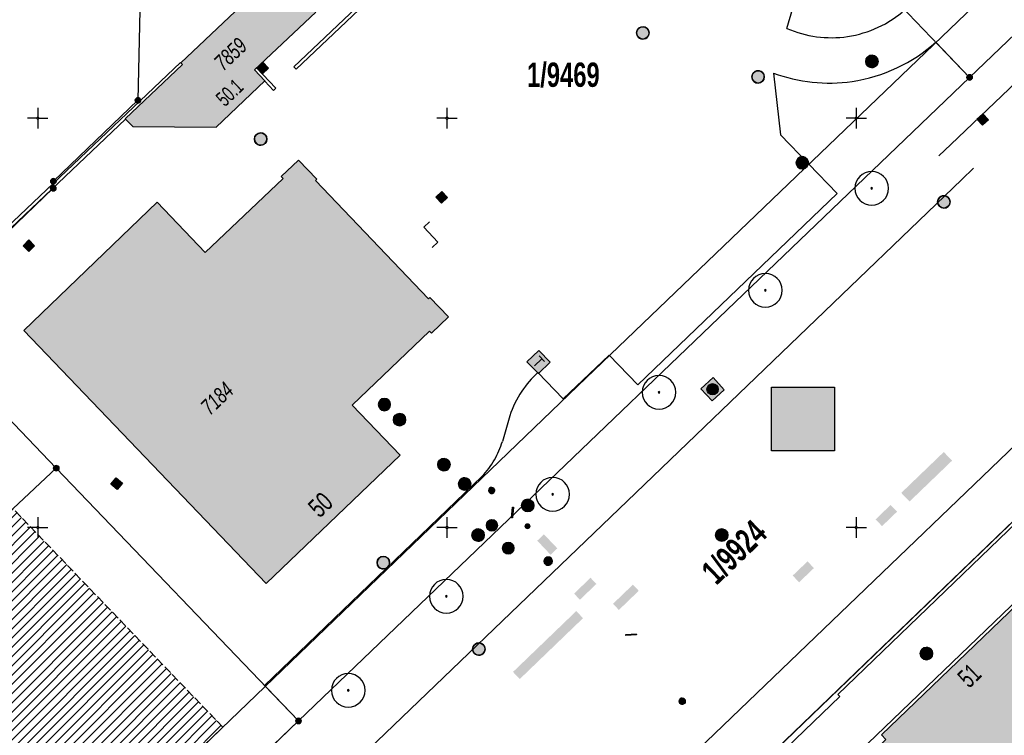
# Model space of a CAD drawing. Header units: metres. Extents: x 2695560 to 2696939, y 1260491 to 1262050.
# Tile 588 of 656: x 2695950 to 2696010, y 1261262 to 1261306. Entities that reach past the tile are written whole.
import ezdxf

# ---------------------------------------------------------------- set-up
doc = ezdxf.new("R2010")
doc.units = ezdxf.units.M
doc.linetypes.add('AUSGEZOGEN', pattern=[0])
doc.linetypes.add('STRICHLINIE_S4', pattern=[0.66, 0.5, -0.16])
for name, color, linetype in [('XR$1$AV_Flächen (EO)', 7, 'AUSGEZOGEN'), ('XR$1$AV_Gebäudeflächen (BB)', 7, 'AUSGEZOGEN'), ('XR$1$AV_Grenzpunkte', 7, 'AUSGEZOGEN'), ('XR$1$AV_Grundstück-Nr.', 7, 'AUSGEZOGEN'), ('XR$1$AV_Haus-Nr.', 7, 'AUSGEZOGEN'), ('XR$1$AV_Koordinatennetzpunkte', 7, 'AUSGEZOGEN'), ('XR$1$AV_Linien (BB)', 7, 'AUSGEZOGEN'), ('XR$1$AV_Proj. Gebäude', 7, 'AUSGEZOGEN'), ('XR$1$AV_Versicherung-Nr.', 7, 'AUSGEZOGEN'), ('XR$1$AW_LK_Einlaufschacht alt', 24, 'AUSGEZOGEN'), ('XR$1$AW_LK_Schachtdeckel', 24, 'AUSGEZOGEN'), ('XR$1$AW_LK_Zwischenpunkt', 24, 'AUSGEZOGEN'), ('XR$1$EW_LK_Bauwerk', 1, 'AUSGEZOGEN'), ('XR$1$EW_LK_Knoten', 1, 'AUSGEZOGEN'), ('XR$1$FM_LK_SW_TRASSEKNOTEN', 94, 'AUSGEZOGEN'), ('XR$1$GA_LK_Absperrarmatur', 32, 'AUSGEZOGEN'), ('XR$1$GA_LK_Siphon', 32, 'AUSGEZOGEN'), ('XR$1$GR_Baum', 94, 'AUSGEZOGEN'), ('XR$1$Liegenschaftsgrenzen', 7, 'AUSGEZOGEN'), ('XR$1$PFAV', 255, 'AUSGEZOGEN'), ('XR$1$PFAW', 255, 'AUSGEZOGEN'), ('XR$1$PFEW', 255, 'AUSGEZOGEN'), ('XR$1$PFGA', 255, 'AUSGEZOGEN'), ('XR$1$PFWA', 255, 'AUSGEZOGEN'), ('XR$1$PFWFM', 255, 'AUSGEZOGEN'), ('XR$1$RAEW', 8, 'AUSGEZOGEN'), ('XR$1$RP_Abstandslinie', 7, 'AUSGEZOGEN'), ('XR$1$WA_LK_Absperrarmatur', 171, 'AUSGEZOGEN'), ('XR$1$WA_LK_Hydrant', 171, 'AUSGEZOGEN'), ('XR$1$WA_LK_Rohrleitungsteil', 171, 'AUSGEZOGEN')]:
    doc.layers.add(name, color=color, linetype=linetype)
doc.styles.add('ARIAL', font='arial.ttf')

# ---------------------------------------------------------------- blocks, each defined once
blk = doc.blocks.new('COMPLEXOBJECT_368')
at = {"layer": 'XR$1$AV_Linien (BB)', "color": 7, "linetype": 'AUSGEZOGEN', "transparency": 33554687}
for p, q in [((6006.922, 11302.486), (6004.87, 11304.646)), ((5978.833, 11281.816), (5978.387, 11280.249))]:
    blk.add_line(p, q, dxfattribs=at)
for points in [[(5994.944, 11302.749), (5995.374, 11298.985), (5998.825, 11295.392), (5986.66, 11283.721), (5984.899, 11285.525), (5982.093, 11282.861), (5980.545, 11284.458)], [(5977.133, 11278.113), (5963.853, 11265.351), (5965.929, 11263.185)]]:
    blk.add_lwpolyline(points, dxfattribs=at)
for centre, radius, start, end in [((5998.335, 11311.919), 9.778, 278.3232, 311.94316), ((5998.337, 11311.921), 9.779, 249.69713, 278.30595), ((5984.878, 11279.766), 6.387, 132.71632, 146.17245), ((5984.797, 11279.821), 6.289, 146.18671, 161.50845), ((5973.22, 11281.84), 5.406, 330.05973, 342.88259), ((5973.281, 11281.807), 5.337, 316.19925, 330.04314)]:
    blk.add_arc(centre, radius, start, end, dxfattribs=at)
blk = doc.blocks.new('COMPLEXOBJECT_374')
at = {"layer": 'XR$1$AV_Linien (BB)', "color": 7, "linetype": 'AUSGEZOGEN', "transparency": 33554687}
blk.add_line((5981.489, 11329.024), (6002.979, 11306.617), dxfattribs=at)
blk.add_lwpolyline([(5995.758, 11305.48), (5997.49, 11311.352), (5978.98, 11330.69), (5977.251, 11324.901)], dxfattribs=at)
for centre, radius, start, end in [((5981.491, 11328.89), 5.826, 132.85845, 175.47599), ((5981.483, 11328.893), 5.818, 175.49699, 223.33187), ((5998.476, 11311.707), 6.795, 278.39013, 311.49706), ((5998.477, 11311.693), 6.782, 246.3663, 278.40395)]:
    blk.add_arc(centre, radius, start, end, dxfattribs=at)
blk = doc.blocks.new('COMPLEXOBJECT_629')
at = {"layer": 'XR$1$AV_Linien (BB)', "color": 7, "linetype": 'AUSGEZOGEN', "transparency": 33554687}
blk.add_lwpolyline([(6042.729, 11333.843), (6011.132, 11303.493), (6005.772, 11298.385)], dxfattribs=at)
for centre, radius, start, end in [((6039.387, 11337.27), 4.789, 358.34312, 28.11392), ((6039.391, 11337.271), 4.785, 314.23319, 358.33089)]:
    blk.add_arc(centre, radius, start, end, dxfattribs=at)
blk = doc.blocks.new('BAV15')
at = {"layer": 'XR$1$PFAV', "transparency": 33554687}
blk.add_hatch(color=7, dxfattribs=at).paths.add_polyline_path([(0.5, 0), (0.49, 0.1), (0.46, 0.2), (0.41, 0.29), (0.34, 0.36), (0.26, 0.42), (0.17, 0.47), (0.08, 0.49), (-0.03, 0.5), (-0.13, 0.48), (-0.22, 0.45), (-0.31, 0.4), (-0.38, 0.33), (-0.44, 0.24), (-0.48, 0.15), (-0.5, 0.05), (-0.5, -0.05), (-0.48, -0.15), (-0.44, -0.24), (-0.38, -0.33), (-0.31, -0.4), (-0.22, -0.45), (-0.13, -0.48), (-0.03, -0.5), (0.08, -0.49), (0.17, -0.47), (0.26, -0.42), (0.34, -0.36), (0.41, -0.29), (0.46, -0.2), (0.49, -0.1)])
at = {"color": 7, "transparency": 33554687}
for start, end in [(90, 270), (270, 90)]:
    blk.add_arc((0, 0), 0.5, start, end, dxfattribs=at)
at = {"layer": 'XR$1$PFAV', "transparency": 33554687}
blk.add_circle((0, 0), 0.5, dxfattribs=at)
blk = doc.blocks.new('BAV2041')
at = {"color": 7, "transparency": 33554687}
for p, q in [((0, 0.5), (0, 0.05)), ((-0.05, 0), (-0.5, 0)), ((0.05, 0), (0.5, 0)), ((0, -0.05), (0, -0.5))]:
    blk.add_line(p, q, dxfattribs=at)
blk.add_circle((0, 0), 0.05, dxfattribs=at)
for start, end in [(90, 270), (270, 90)]:
    blk.add_arc((0, 0), 0.05, start, end, dxfattribs=at)
blk = doc.blocks.new('WBGR1')
at = {"color": 94, "transparency": 33554687}
for radius, start, end in [(1, 90, 270), (1, 270, 90), (0.05, 90, 270), (0.05, 270, 90)]:
    blk.add_arc((0, 0), radius, start, end, dxfattribs=at)
blk = doc.blocks.new('BAW2089')
at = {"layer": 'XR$1$PFAW', "transparency": 33554687}
blk.add_hatch(color=7, dxfattribs=at).paths.add_polyline_path([(-0.5, 0.5), (-0.5, -0.5), (0.5, -0.5), (0.5, 0.5)])
at = {"transparency": 33554687}
blk.add_lwpolyline([(-0.5, 0.5), (0.5, 0.5), (0.5, -0.5), (-0.5, -0.5), (-0.5, 0.5)], close=True, dxfattribs=at)
at = {"layer": 'XR$1$PFAW', "transparency": 33554687}
blk.add_lwpolyline([(-0.5, 0.5), (0.5, 0.5), (0.5, -0.5), (-0.5, -0.5), (-0.5, 0.5)], close=True, dxfattribs=at)
blk = doc.blocks.new('BAW2093')
at = {"transparency": 33554687}
blk.add_lwpolyline([(-0.375, -0.5), (0, -0.5), (0, 0.5), (0.375, 0.5)], dxfattribs=at)
blk = doc.blocks.new('BAW2082')
at = {"layer": 'XR$1$PFAW', "transparency": 33554687}
blk.add_hatch(color=7, dxfattribs=at).paths.add_polyline_path([(0.509, -0.003), (0.499, 0.098), (0.469, 0.194), (0.42, 0.283), (0.354, 0.359), (0.274, 0.421), (0.183, 0.466), (0.085, 0.491), (-0.016, 0.496), (-0.116, 0.481), (-0.211, 0.446), (-0.297, 0.392), (-0.37, 0.323), (-0.428, 0.24), (-0.468, 0.147), (-0.488, 0.047), (-0.488, -0.054), (-0.468, -0.153), (-0.428, -0.246), (-0.37, -0.329), (-0.297, -0.398), (-0.211, -0.452), (-0.116, -0.487), (-0.016, -0.502), (0.085, -0.497), (0.183, -0.472), (0.274, -0.427), (0.354, -0.366), (0.42, -0.289), (0.469, -0.2), (0.499, -0.104)])
at = {"transparency": 33554687}
for start, end in [(91.19481, 268.80519), (268.80519, 91.19481)]:
    blk.add_arc((0.01, 0), 0.5, start, end, dxfattribs=at)
at = {"layer": 'XR$1$PFAW', "transparency": 33554687}
blk.add_circle((0.009, -0.003), 0.5, dxfattribs=at)
blk = doc.blocks.new('BAW2087')
at = {"lineweight": 25, "true_color": 0x000000, "transparency": 33554687}
h = blk.add_hatch(color=18, dxfattribs=at)
h.paths.add_polyline_path([(-0.5, 0.5), (-0.5, -0.5), (0.5, -0.5), (0.5, 0.5)])
h.paths.add_polyline_path([(0.337, -0.069), (0.316, -0.136), (0.282, -0.196), (0.237, -0.249), (0.182, -0.292), (0.119, -0.322), (0.052, -0.34), (-0.017, -0.343), (-0.086, -0.333), (-0.151, -0.309), (-0.21, -0.272), (-0.261, -0.224), (-0.301, -0.167), (-0.328, -0.103), (-0.342, -0.035), (-0.342, 0.035), (-0.328, 0.103), (-0.301, 0.167), (-0.261, 0.224), (-0.21, 0.272), (-0.151, 0.309), (-0.086, 0.333), (-0.017, 0.343), (0.052, 0.34), (0.119, 0.322), (0.182, 0.292), (0.237, 0.249), (0.282, 0.196), (0.316, 0.136), (0.337, 0.069), (0.344, 0)], flags=16)
at = {"layer": 'XR$1$PFAW', "lineweight": 25, "transparency": 33554687}
blk.add_hatch(color=7, dxfattribs=at).paths.add_polyline_path([(0.344, 0), (0.337, 0.069), (0.316, 0.136), (0.282, 0.196), (0.237, 0.249), (0.182, 0.292), (0.119, 0.322), (0.052, 0.34), (-0.017, 0.343), (-0.086, 0.333), (-0.151, 0.309), (-0.21, 0.272), (-0.261, 0.224), (-0.301, 0.167), (-0.328, 0.103), (-0.342, 0.035), (-0.342, -0.035), (-0.328, -0.103), (-0.301, -0.167), (-0.261, -0.224), (-0.21, -0.272), (-0.151, -0.309), (-0.086, -0.333), (-0.017, -0.343), (0.052, -0.34), (0.119, -0.322), (0.182, -0.292), (0.237, -0.249), (0.282, -0.196), (0.316, -0.136), (0.337, -0.069)])
at = {"lineweight": 25, "transparency": 33554687}
for p, q in [((-0.5, 0.5, 0.993), (0.5, 0.5, 0.993)), ((-0.5, -0.5, 0.993), (-0.5, 0.5, 0.993)), ((0.5, 0.5, 0.993), (0.5, -0.5, 0.993)), ((0.5, -0.5, 0.993), (-0.5, -0.5, 0.993))]:
    blk.add_line(p, q, dxfattribs=at)
blk.add_circle((0, 0), 0.344, dxfattribs=at)
at = {"layer": 'XR$1$PFAW', "lineweight": 25, "transparency": 33554687}
blk.add_line((-0.5, 0.5), (0.5, 0.5), dxfattribs=at)
at = {"layer": 'XR$1$PFAW', "color": 31, "lineweight": 25, "transparency": 33554687}
for p, q in [((-0.5, -0.5), (-0.5, 0.5)), ((0.5, 0.5), (0.5, -0.5)), ((0.5, -0.5), (-0.5, -0.5))]:
    blk.add_line(p, q, dxfattribs=at)
at = {"layer": 'XR$1$PFAW', "lineweight": 25, "transparency": 33554687}
blk.add_circle((0, 0), 0.344, dxfattribs=at)
blk = doc.blocks.new('BAW2088')
at = {"layer": 'XR$1$PFAW', "transparency": 33554687}
blk.add_hatch(color=253, dxfattribs=at).paths.add_polyline_path([(0.51, 0), (0.5, 0.101), (0.47, 0.197), (0.421, 0.286), (0.355, 0.362), (0.275, 0.424), (0.184, 0.469), (0.086, 0.494), (-0.015, 0.499), (-0.115, 0.484), (-0.21, 0.449), (-0.296, 0.395), (-0.369, 0.326), (-0.427, 0.243), (-0.467, 0.15), (-0.487, 0.051), (-0.487, -0.051), (-0.467, -0.15), (-0.427, -0.243), (-0.369, -0.326), (-0.296, -0.395), (-0.21, -0.449), (-0.115, -0.484), (-0.015, -0.499), (0.086, -0.494), (0.184, -0.469), (0.275, -0.424), (0.355, -0.362), (0.421, -0.286), (0.47, -0.197), (0.5, -0.101)])
at = {"transparency": 33554687}
for start, end in [(91.19481, 268.80519), (268.80519, 91.19481)]:
    blk.add_arc((0.01, 0), 0.5, start, end, dxfattribs=at)
at = {"layer": 'XR$1$PFAW', "transparency": 33554687}
blk.add_circle((0.01, 0), 0.5, dxfattribs=at)
blk = doc.blocks.new('BAW2090')
at = {"layer": 'XR$1$PFAW', "lineweight": 25, "transparency": 33554687}
blk.add_hatch(color=7, dxfattribs=at).paths.add_polyline_path([(0.5, 0), (0.49, 0.101), (0.459, 0.197), (0.41, 0.286), (0.344, 0.362), (0.264, 0.424), (0.174, 0.469), (0.076, 0.494), (-0.025, 0.499), (-0.125, 0.484), (-0.22, 0.449), (-0.306, 0.395), (-0.379, 0.326), (-0.437, 0.243), (-0.477, 0.15), (-0.497, 0.051), (-0.497, -0.051), (-0.477, -0.15), (-0.437, -0.243), (-0.379, -0.326), (-0.306, -0.395), (-0.22, -0.449), (-0.125, -0.484), (-0.025, -0.499), (0.076, -0.494), (0.174, -0.469), (0.264, -0.424), (0.344, -0.362), (0.41, -0.286), (0.459, -0.197), (0.49, -0.101)])
at = {"lineweight": 25, "transparency": 33554687}
for p, q in [((-0.177, 0.468), (-0.177, -0.468)), ((0.179, 0.467), (0.177, -0.468))]:
    blk.add_line(p, q, dxfattribs=at)
for start, end in [(90, 180), (180, 270), (0, 90), (270, 0)]:
    blk.add_arc((0, 0), 0.5, start, end, dxfattribs=at)
blk = doc.blocks.new('BWA2013')
at = {"true_color": 0x000000, "transparency": 33554687}
blk.add_hatch(color=18, dxfattribs=at).paths.add_polyline_path([(-0.291, -0.409), (0.352, 0.357), (0.291, 0.409), (-0.352, -0.357)])
at = {"transparency": 33554687}
blk.add_lwpolyline([(-0.291, -0.409), (-0.352, -0.357), (0.291, 0.409), (0.352, 0.357), (-0.291, -0.409)], close=True, dxfattribs=at)
blk = doc.blocks.new('BWA2009')
at = {"true_color": 0x000000, "transparency": 33554687}
blk.add_hatch(color=18, dxfattribs=at).paths.add_polyline_path([(0.333, 0), (0.327, 0.067), (0.306, 0.131), (0.274, 0.19), (0.23, 0.242), (0.176, 0.283), (0.116, 0.313), (0.05, 0.329), (-0.017, 0.333), (-0.084, 0.323), (-0.147, 0.299), (-0.204, 0.264), (-0.253, 0.217), (-0.291, 0.162), (-0.318, 0.1), (-0.332, 0.034), (-0.332, -0.034), (-0.318, -0.1), (-0.291, -0.162), (-0.253, -0.217), (-0.204, -0.264), (-0.147, -0.299), (-0.084, -0.323), (-0.017, -0.333), (0.05, -0.329), (0.116, -0.313), (0.176, -0.283), (0.23, -0.242), (0.274, -0.19), (0.306, -0.131), (0.327, -0.067)])
at = {"layer": 'XR$1$PFWA', "transparency": 33554687}
blk.add_hatch(color=7, dxfattribs=at).paths.add_polyline_path([(0.5, 0), (0.49, 0.101), (0.459, 0.197), (0.41, 0.286), (0.344, 0.362), (0.264, 0.424), (0.174, 0.469), (0.076, 0.494), (-0.025, 0.499), (-0.125, 0.484), (-0.22, 0.449), (-0.306, 0.395), (-0.379, 0.326), (-0.437, 0.243), (-0.477, 0.15), (-0.497, 0.051), (-0.497, -0.051), (-0.477, -0.15), (-0.437, -0.243), (-0.379, -0.326), (-0.306, -0.395), (-0.22, -0.449), (-0.125, -0.484), (-0.025, -0.499), (0.076, -0.494), (0.174, -0.469), (0.264, -0.424), (0.344, -0.362), (0.41, -0.286), (0.459, -0.197), (0.49, -0.101)])
at = {"transparency": 33554687}
blk.add_circle((0, 0), 0.333, dxfattribs=at)
for start, end in [(90, 180), (180, 270), (0, 90), (270, 0)]:
    blk.add_arc((0, 0), 0.5, start, end, dxfattribs=at)
at = {"layer": 'XR$1$PFWA', "transparency": 33554687}
blk.add_circle((0, 0), 0.5, dxfattribs=at)
blk = doc.blocks.new('BWA965')
at = {"layer": 'XR$1$PFWA', "transparency": 33554687}
blk.add_hatch(color=7, dxfattribs=at).paths.add_polyline_path([(0, 0.5), (-0.05, 0.5), (-0.1, 0.49), (-0.15, 0.48), (-0.2, 0.46), (-0.24, 0.44), (-0.29, 0.41), (-0.33, 0.38), (-0.36, 0.34), (-0.4, 0.31), (-0.42, 0.26), (-0.45, 0.22), (-0.47, 0.17), (-0.48, 0.13), (-0.49, 0.08), (-0.5, 0.03), (-0.5, -0.03), (-0.49, -0.08), (-0.48, -0.13), (-0.47, -0.17), (-0.45, -0.22), (-0.42, -0.26), (-0.4, -0.31), (-0.36, -0.34), (-0.33, -0.38), (-0.29, -0.41), (-0.24, -0.44), (-0.2, -0.46), (-0.15, -0.48), (-0.1, -0.49), (-0.05, -0.5), (0, -0.5), (0.05, -0.5), (0.1, -0.49), (0.15, -0.48), (0.2, -0.46), (0.24, -0.44), (0.29, -0.41), (0.33, -0.38), (0.36, -0.34), (0.4, -0.31), (0.42, -0.26), (0.45, -0.22), (0.47, -0.17), (0.48, -0.13), (0.49, -0.08), (0.5, -0.03), (0.5, 0.03), (0.49, 0.08), (0.48, 0.13), (0.47, 0.17), (0.45, 0.22), (0.42, 0.26), (0.4, 0.31), (0.36, 0.34), (0.33, 0.38), (0.29, 0.41), (0.24, 0.44), (0.2, 0.46), (0.15, 0.48), (0.1, 0.49), (0.05, 0.5)])
at = {"transparency": 33554687}
blk.add_line((0, 0.5), (0, -0.5), dxfattribs=at)
for start, end in [(90, 270), (270, 90)]:
    blk.add_arc((0, 0), 0.5, start, end, dxfattribs=at)
blk = doc.blocks.new('BGA15')
at = {"layer": 'XR$1$PFGA', "transparency": 33554687}
blk.add_hatch(color=7, dxfattribs=at).paths.add_polyline_path([(0.5, 0), (0.49, 0.1), (0.46, 0.2), (0.41, 0.29), (0.34, 0.36), (0.26, 0.42), (0.17, 0.47), (0.08, 0.49), (-0.03, 0.5), (-0.13, 0.48), (-0.22, 0.45), (-0.31, 0.4), (-0.38, 0.33), (-0.44, 0.24), (-0.48, 0.15), (-0.5, 0.05), (-0.5, -0.05), (-0.48, -0.15), (-0.44, -0.24), (-0.38, -0.33), (-0.31, -0.4), (-0.22, -0.45), (-0.13, -0.48), (-0.03, -0.5), (0.08, -0.49), (0.17, -0.47), (0.26, -0.42), (0.34, -0.36), (0.41, -0.29), (0.46, -0.2), (0.49, -0.1)])
at = {"color": 32, "transparency": 33554687}
for start, end in [(91.1948, 268.8052), (268.8052, 91.1948)]:
    blk.add_arc((0, 0), 0.5, start, end, dxfattribs=at)
at = {"layer": 'XR$1$PFGA', "transparency": 33554687}
blk.add_circle((0, 0), 0.5, dxfattribs=at)
blk = doc.blocks.new('BGA965')
at = {"layer": 'XR$1$PFGA', "transparency": 33554687}
blk.add_hatch(color=7, dxfattribs=at).paths.add_polyline_path([(0.5, 0), (0.49, 0.1), (0.46, 0.2), (0.41, 0.29), (0.34, 0.36), (0.26, 0.42), (0.17, 0.47), (0.08, 0.49), (-0.03, 0.5), (-0.13, 0.48), (-0.22, 0.45), (-0.31, 0.4), (-0.38, 0.33), (-0.44, 0.24), (-0.48, 0.15), (-0.5, 0.05), (-0.5, -0.05), (-0.48, -0.15), (-0.44, -0.24), (-0.38, -0.33), (-0.31, -0.4), (-0.22, -0.45), (-0.13, -0.48), (-0.03, -0.5), (0.08, -0.49), (0.17, -0.47), (0.26, -0.42), (0.34, -0.36), (0.41, -0.29), (0.46, -0.2), (0.49, -0.1)])
at = {"color": 32, "transparency": 33554687}
blk.add_line((0, 0.5), (0, -0.5), dxfattribs=at)
for start, end in [(90, 270), (270, 90)]:
    blk.add_arc((0, 0), 0.5, start, end, dxfattribs=at)
at = {"layer": 'XR$1$PFGA', "transparency": 33554687}
blk.add_circle((0, 0), 0.5, dxfattribs=at)
blk = doc.blocks.new('BEWLP2597')
at = {"layer": 'XR$1$PFEW', "transparency": 33554687}
blk.add_hatch(color=7, dxfattribs=at).paths.add_polyline_path([(-0.5, 0), (-0.497, -0.051), (-0.49, -0.101), (-0.477, -0.15), (-0.459, -0.197), (-0.437, -0.243), (-0.41, -0.286), (-0.379, -0.326), (-0.344, -0.362), (-0.306, -0.395), (-0.264, -0.424), (-0.22, -0.449), (-0.174, -0.469), (-0.125, -0.484), (-0.076, -0.494), (-0.025, -0.499), (0.025, -0.499), (0.076, -0.494), (0.125, -0.484), (0.174, -0.469), (0.22, -0.449), (0.264, -0.424), (0.306, -0.395), (0.344, -0.362), (0.379, -0.326), (0.41, -0.286), (0.437, -0.243), (0.459, -0.197), (0.477, -0.15), (0.49, -0.101), (0.497, -0.051), (0.5, 0), (0.497, 0.051), (0.49, 0.101), (0.477, 0.15), (0.459, 0.197), (0.437, 0.243), (0.41, 0.286), (0.379, 0.326), (0.344, 0.362), (0.306, 0.395), (0.264, 0.424), (0.22, 0.449), (0.174, 0.469), (0.125, 0.484), (0.076, 0.494), (0.025, 0.499), (-0.025, 0.499), (-0.076, 0.494), (-0.125, 0.484), (-0.174, 0.469), (-0.22, 0.449), (-0.264, 0.424), (-0.306, 0.395), (-0.344, 0.362), (-0.379, 0.326), (-0.41, 0.286), (-0.437, 0.243), (-0.459, 0.197), (-0.477, 0.15), (-0.49, 0.101), (-0.497, 0.051)])
at = {"color": 1, "transparency": 33554687}
for start, end in [(90, 180), (0, 90), (180, 270), (270, 0)]:
    blk.add_arc((0, 0), 0.5, start, end, dxfattribs=at)
at = {"layer": 'XR$1$PFEW', "transparency": 33554687}
blk.add_circle((0, 0), 0.5, dxfattribs=at)
blk = doc.blocks.new('BEWLP2574')
at = {"layer": 'XR$1$PFEW', "transparency": 33554687}
blk.add_hatch(color=7, dxfattribs=at).paths.add_polyline_path([(-0.5, 0), (-0.497, -0.051), (-0.489, -0.101), (-0.477, -0.15), (-0.459, -0.198), (-0.437, -0.243), (-0.41, -0.286), (-0.379, -0.326), (-0.344, -0.363), (-0.306, -0.396), (-0.264, -0.425), (-0.22, -0.449), (-0.173, -0.469), (-0.125, -0.485), (-0.075, -0.495), (-0.025, -0.5), (0.026, -0.5), (0.076, -0.495), (0.126, -0.485), (0.174, -0.469), (0.221, -0.449), (0.265, -0.425), (0.306, -0.396), (0.345, -0.363), (0.38, -0.326), (0.411, -0.286), (0.437, -0.243), (0.46, -0.198), (0.477, -0.15), (0.49, -0.101), (0.498, -0.051), (0.5, 0), (0.498, 0.05), (0.49, 0.1), (0.477, 0.149), (0.46, 0.197), (0.437, 0.242), (0.411, 0.285), (0.38, 0.325), (0.345, 0.362), (0.306, 0.395), (0.265, 0.424), (0.221, 0.448), (0.174, 0.468), (0.126, 0.484), (0.076, 0.494), (0.026, 0.499), (-0.025, 0.499), (-0.075, 0.494), (-0.125, 0.484), (-0.173, 0.468), (-0.22, 0.448), (-0.264, 0.424), (-0.306, 0.395), (-0.344, 0.362), (-0.379, 0.325), (-0.41, 0.285), (-0.437, 0.242), (-0.459, 0.197), (-0.477, 0.149), (-0.489, 0.1), (-0.497, 0.05)])
at = {"color": 1, "transparency": 33554687}
for start, end in [(90, 180), (0, 90), (180, 270), (270, 0)]:
    blk.add_arc((0, 0), 0.5, start, end, dxfattribs=at)
at = {"layer": 'XR$1$PFEW', "transparency": 33554687}
blk.add_circle((0, 0), 0.5, dxfattribs=at)
blk = doc.blocks.new('BEWLP2549_S')
at = {"layer": 'XR$1$PFEW', "transparency": 33554687}
blk.add_hatch(color=7, dxfattribs=at).paths.add_polyline_path([(0.5, 0), (0.49, 0.101), (0.459, 0.197), (0.41, 0.286), (0.344, 0.362), (0.264, 0.424), (0.174, 0.469), (0.076, 0.494), (-0.025, 0.499), (-0.125, 0.484), (-0.22, 0.449), (-0.306, 0.395), (-0.379, 0.326), (-0.437, 0.243), (-0.477, 0.15), (-0.497, 0.051), (-0.497, -0.051), (-0.477, -0.15), (-0.437, -0.243), (-0.379, -0.326), (-0.306, -0.395), (-0.22, -0.449), (-0.125, -0.484), (-0.025, -0.499), (0.076, -0.494), (0.174, -0.469), (0.264, -0.424), (0.344, -0.362), (0.41, -0.286), (0.459, -0.197), (0.49, -0.101)])
at = {"color": 1, "transparency": 33554687}
for p, q in [((0.354, -0.354), (-0.354, 0.354)), ((-0.354, -0.354), (0.354, 0.354))]:
    blk.add_line(p, q, dxfattribs=at)
for start, end in [(91.38095, 268.61905), (268.61905, 91.38095)]:
    blk.add_arc((0, 0), 0.5, start, end, dxfattribs=at)
at = {"layer": 'XR$1$PFEW', "transparency": 33554687}
blk.add_circle((0, 0), 0.5, dxfattribs=at)
blk = doc.blocks.new('BEW957')
at = {"layer": 'XR$1$RAEW', "transparency": 33554687}
blk.add_hatch(color=1, dxfattribs=at).paths.add_polyline_path([(-0.5, 0), (-0.5, -0.05), (-0.49, -0.1), (-0.48, -0.15), (-0.46, -0.2), (-0.44, -0.24), (-0.41, -0.29), (-0.38, -0.33), (-0.34, -0.36), (-0.31, -0.4), (-0.26, -0.42), (-0.22, -0.45), (-0.17, -0.47), (-0.13, -0.48), (-0.08, -0.49), (-0.03, -0.5), (0.03, -0.5), (0.08, -0.49), (0.13, -0.48), (0.17, -0.47), (0.22, -0.45), (0.26, -0.42), (0.31, -0.4), (0.34, -0.36), (0.38, -0.33), (0.41, -0.29), (0.44, -0.24), (0.46, -0.2), (0.48, -0.15), (0.49, -0.1), (0.5, -0.05), (0.5, 0), (0.5, 0.05), (0.49, 0.1), (0.48, 0.15), (0.46, 0.2), (0.44, 0.24), (0.41, 0.29), (0.38, 0.33), (0.34, 0.36), (0.31, 0.4), (0.26, 0.42), (0.22, 0.45), (0.17, 0.47), (0.13, 0.48), (0.08, 0.49), (0.03, 0.5), (-0.03, 0.5), (-0.08, 0.49), (-0.13, 0.48), (-0.17, 0.47), (-0.22, 0.45), (-0.26, 0.42), (-0.31, 0.4), (-0.34, 0.36), (-0.38, 0.33), (-0.41, 0.29), (-0.44, 0.24), (-0.46, 0.2), (-0.48, 0.15), (-0.49, 0.1), (-0.5, 0.05)])
at = {"color": 1, "transparency": 33554687}
for start, end in [(90, 180), (180, 270), (0, 90), (270, 0)]:
    blk.add_arc((0, 0), 0.5, start, end, dxfattribs=at)
at = {"layer": 'XR$1$RAEW', "color": 1, "transparency": 33554687}
blk.add_circle((0, 0), 0.5, dxfattribs=at)
blk = doc.blocks.new('BEWLP2514')
at = {"layer": 'XR$1$PFEW', "transparency": 33554687}
blk.add_hatch(color=7, dxfattribs=at).paths.add_polyline_path([(0.5, 0), (-0.5, 0), (-0.5, -0.5), (0.5, -0.5)])
at = {"color": 1, "transparency": 33554687}
blk.add_lwpolyline([(-0.5, 0), (0.5, 0), (0.5, -0.5), (-0.5, -0.5), (-0.5, 0)], close=True, dxfattribs=at)
at = {"layer": 'XR$1$PFEW', "transparency": 33554687}
for p, q in [((-0.5, -0.5), (-0.5, 0)), ((-0.5, 0), (0.5, 0)), ((0.5, 0), (0.5, -0.5)), ((0.5, -0.5), (-0.5, -0.5))]:
    blk.add_line(p, q, dxfattribs=at)
blk = doc.blocks.new('BWFM5')
at = {"layer": 'XR$1$PFWFM', "transparency": 33554687}
blk.add_hatch(color=7, dxfattribs=at).paths.add_polyline_path([(-0.5, 0.5), (-0.5, -0.5), (0.5, -0.5), (0.5, 0.5)])
at = {"color": 94, "transparency": 33554687}
for p, q in [((-0.237, 0.281), (0.236, 0.281)), ((0, 0.278), (0, -0.341))]:
    blk.add_line(p, q, dxfattribs=at)
blk.add_lwpolyline([(-0.5, 0.5), (0.5, 0.5), (0.5, -0.5), (-0.5, -0.5), (-0.5, 0.5)], close=True, dxfattribs=at)

msp = doc.modelspace()

# ---------------------------------------------------------------- hatches: boundary and pattern name
at = {"transparency": 33554687}
for points in [[(2695995.79, 1261283.389), (2695995.79, 1261279.488), (2695999.641, 1261279.488), (2695999.641, 1261283.389)], [(2696003.72, 1261276.923), (2696004.227, 1261276.396), (2696006.824, 1261278.893), (2696006.317, 1261279.42)], [(2696002.152, 1261275.305), (2696002.547, 1261274.894), (2696003.464, 1261275.777), (2696003.069, 1261276.188)], [(2695981.894, 1261274.393), (2695981.484, 1261274.003), (2695982.3, 1261273.145), (2695982.71, 1261273.535)], [(2695997.088, 1261271.874), (2695997.48, 1261271.465), (2695998.386, 1261272.332), (2695997.994, 1261272.741)], [(2695983.732, 1261270.773), (2695984.09, 1261270.399), (2695985.097, 1261271.363), (2695984.738, 1261271.738)], [(2695986.111, 1261270.149), (2695986.471, 1261269.775), (2695987.685, 1261270.945), (2695987.325, 1261271.319)], [(2695980.002, 1261265.989), (2695980.418, 1261265.557), (2695984.281, 1261269.274), (2695983.866, 1261269.706)]]:
    msp.add_hatch(color=7, dxfattribs=at).paths.add_polyline_path(points)
at = {"layer": 'XR$1$AV_Gebäudeflächen (BB)', "true_color": 0xd2d2d2, "transparency": 33554687}
for points in [[(2695959.808, 1261303.089), (2695956.315, 1261299.769), (2695956.769, 1261299.308), (2695961.877, 1261299.256), (2695964.852, 1261302.077), (2695964.213, 1261302.753), (2695967.949, 1261306.286), (2695965.608, 1261308.788), (2695959.712, 1261303.19)], [(2696054.27, 1261295.671), (2696045.902, 1261303.349), (2696044.104, 1261301.665), (2696044.133, 1261301.643), (2696034.4, 1261292.237), (2696034.13, 1261292.518), (2696002.52, 1261262.139), (2696002.786, 1261261.862), (2695994.387, 1261253.784), (2695990.057, 1261249.619), (2695973.611, 1261233.8), (2695973.334, 1261234.089), (2695966.481, 1261227.515), (2695966.749, 1261227.227), (2695965.083, 1261225.645), (2696013.63, 1261181.611), (2696088.872, 1261264.47), (2696088.212, 1261265.07), (2696088.037, 1261264.877), (2696087.555, 1261265.314), (2696087.468, 1261265.217), (2696083.18, 1261269.107), (2696083.267, 1261269.204), (2696082.786, 1261269.64), (2696082.957, 1261269.829), (2696082.29, 1261270.436), (2696082.118, 1261270.246), (2696081.637, 1261270.683), (2696081.549, 1261270.587), (2696077.248, 1261274.489), (2696077.335, 1261274.585), (2696076.854, 1261275.022), (2696077.03, 1261275.216), (2696076.368, 1261275.818), (2696076.191, 1261275.623), (2696075.71, 1261276.06), (2696075.623, 1261275.964), (2696071.322, 1261279.866), (2696071.409, 1261279.962), (2696070.928, 1261280.399), (2696071.102, 1261280.591), (2696070.44, 1261281.195), (2696070.264, 1261281.001), (2696069.782, 1261281.438), (2696069.695, 1261281.341), (2696065.396, 1261285.241), (2696065.484, 1261285.338), (2696065.002, 1261285.774), (2696065.175, 1261285.965), (2696064.507, 1261286.574), (2696064.333, 1261286.382), (2696063.851, 1261286.819), (2696063.764, 1261286.722), (2696059.448, 1261290.638), (2696059.535, 1261290.734), (2696059.054, 1261291.171), (2696059.229, 1261291.364), (2696058.194, 1261292.302), (2696057.932, 1261292.013), (2696054.098, 1261295.506)], [(2695958.272, 1261294.678), (2695950.119, 1261286.839), (2695964.934, 1261271.396), (2695973.102, 1261279.22), (2695970.175, 1261282.287), (2695974.91, 1261286.805), (2695975.027, 1261286.682), (2695976.061, 1261287.683), (2695974.929, 1261288.853), (2695974.842, 1261288.77), (2695967.929, 1261296), (2695968.016, 1261296.083), (2695966.891, 1261297.252), (2695965.841, 1261296.251), (2695965.958, 1261296.128), (2695961.206, 1261291.599)]]:
    msp.add_hatch(color=254, dxfattribs=at).paths.add_polyline_path(points)
at = {"layer": 'XR$1$AV_Proj. Gebäude', "lineweight": 30, "transparency": 33554687}
h = msp.add_hatch(dxfattribs=at)
h.set_pattern_fill('SCHRAFFUR_601', color=254, scale=0.2, style=0, pattern_type=2)
h.set_pattern_definition([(45, (2695855, 1261000), (-0.5656854, 0.5656854), []), (45, (2695854.71716, 1261000.28284), (-0.5656854, 0.5656854), [])])
h.paths.add_polyline_path([(2695887.07, 1261210.493), (2695897.4, 1261200.31), (2695962.278, 1261262.613), (2695949.464, 1261275.956), (2695915.492, 1261243.333), (2695918.263, 1261240.448)], flags=0)

# ---------------------------------------------------------------- linework, layer by layer
at = {"color": 24, "lineweight": -3, "transparency": 33554687}
msp.add_lwpolyline([(2695995.79, 1261283.389), (2695999.641, 1261283.389), (2695999.641, 1261279.488), (2695995.79, 1261279.488), (2695995.79, 1261283.389)], close=True, dxfattribs=at)
at = {"layer": 'XR$1$AV_Flächen (EO)', "color": 7, "linetype": 'AUSGEZOGEN', "transparency": 33554687}
for points in [[(2695978.452, 1261314.488), (2695978.438, 1261314.149), (2695966.616, 1261302.952), (2695966.754, 1261302.807), (2695978.634, 1261314.059), (2695978.656, 1261314.565), (2695970.362, 1261323.208), (2695970.218, 1261323.07), (2695978.452, 1261314.488)], [(2695948.369, 1261282.334), (2695948.549, 1261282.507), (2695943.585, 1261287.658), (2695956.33, 1261299.754), (2695956.315, 1261299.769), (2695959.808, 1261303.089), (2695959.712, 1261303.19), (2695959.687, 1261303.216), (2695943.301, 1261287.664), (2695946.776, 1261284.068), (2695946.74, 1261284.033), (2695948.369, 1261282.334)], [(2695964.852, 1261302.077), (2695964.833, 1261302.059), (2695965.365, 1261301.498), (2695965.51, 1261301.636), (2695964.335, 1261302.876), (2695964.213, 1261302.753), (2695964.852, 1261302.077)], [(2695972.336, 1261235.805), (2695971.112, 1261237.038), (2695977.611, 1261243.29), (2695977.763, 1261243.132), (2695999.966, 1261264.495), (2695999.846, 1261264.62), (2696031.542, 1261295.118), (2696032.719, 1261293.877), (2696032.898, 1261294.051), (2696031.587, 1261295.434), (2695970.798, 1261236.943), (2695972.13, 1261235.601), (2695972.336, 1261235.805)]]:
    msp.add_lwpolyline(points, close=True, dxfattribs=at)
at = {"layer": 'XR$1$AV_Linien (BB)', "color": 7, "linetype": 'AUSGEZOGEN', "transparency": 33554687}
for p, q in [((2695966.899, 1261262.995), (2696007.892, 1261302.296)), ((2696006.742, 1261298.195), (2696006.024, 1261297.511)), ((2696007.416, 1261296.063), (2696008.124, 1261296.744)), ((2695991.461, 1261256.825), (2696031.587, 1261295.434)), ((2695961.29, 1261257.618), (2695966.899, 1261262.995))]:
    msp.add_line(p, q, dxfattribs=at)
for points in [[(2696007.892, 1261302.296), (2696011.14, 1261305.41), (2696040.336, 1261333.401)], [(2695938.217, 1261229.658), (2695948.076, 1261239.113), (2695968.62, 1261258.812), (2695987.497, 1261276.917), (2696007.416, 1261296.063)], [(2695994.387, 1261253.784), (2696002.786, 1261261.862), (2696002.52, 1261262.139), (2696034.13, 1261292.518)], [(2695950.195, 1261221.771), (2695989.254, 1261259.286), (2696021.488, 1261290.227)]]:
    msp.add_lwpolyline(points, dxfattribs=at)
for points in [[(2695959.808, 1261303.089), (2695956.315, 1261299.769), (2695956.769, 1261299.308), (2695961.877, 1261299.256), (2695964.852, 1261302.077), (2695964.213, 1261302.753), (2695967.949, 1261306.286), (2695965.608, 1261308.788), (2695959.712, 1261303.19), (2695959.808, 1261303.089)], [(2695958.272, 1261294.678), (2695961.206, 1261291.599), (2695965.958, 1261296.128), (2695965.841, 1261296.251), (2695966.891, 1261297.252), (2695968.016, 1261296.083), (2695967.929, 1261296), (2695974.842, 1261288.77), (2695974.929, 1261288.853), (2695976.061, 1261287.683), (2695975.027, 1261286.682), (2695974.91, 1261286.805), (2695970.175, 1261282.287), (2695973.102, 1261279.22), (2695964.934, 1261271.396), (2695950.119, 1261286.839), (2695958.272, 1261294.678)]]:
    msp.add_lwpolyline(points, close=True, dxfattribs=at)
at = {"layer": 'XR$1$AV_Proj. Gebäude', "color": 8, "linetype": 'STRICHLINIE_S4', "transparency": 33554687}
msp.add_lwpolyline([(2695887.07, 1261210.493), (2695897.4, 1261200.31), (2695962.278, 1261262.613), (2695949.464, 1261275.956), (2695915.492, 1261243.333), (2695918.263, 1261240.448), (2695887.07, 1261210.493)], close=True, dxfattribs=at)
at = {"layer": 'XR$1$Liegenschaftsgrenzen', "color": 7, "linetype": 'AUSGEZOGEN', "transparency": 33554687}
for p, q in [((2696007.892, 1261302.296), (2695978.403, 1261333.054)), ((2696011.14, 1261305.41), (2696007.892, 1261302.296)), ((2696007.892, 1261302.296), (2695966.899, 1261262.995)), ((2695952.099, 1261278.432), (2695966.899, 1261262.995))]:
    msp.add_line(p, q, dxfattribs=at)
for points in [[(2695978.403, 1261333.054), (2695957.341, 1261312.861), (2695957.089, 1261300.899), (2695951.928, 1261295.951), (2695951.919, 1261295.527), (2695943.473, 1261287.43), (2695952.099, 1261278.432)], [(2695962.638, 1261224.501), (2695970.798, 1261236.943), (2696040.748, 1261304.246)], [(2695952.099, 1261278.432), (2695949.47, 1261275.964), (2695915.497, 1261243.342), (2695918.267, 1261240.456), (2695883.824, 1261207.383)], [(2695966.899, 1261262.995), (2695959.78, 1261256.17), (2695934.54, 1261232.08)]]:
    msp.add_lwpolyline(points, dxfattribs=at)
at = {"layer": 'XR$1$RP_Abstandslinie', "color": 7, "linetype": 'AUSGEZOGEN', "transparency": 33554687}
for points in [[(2695897.4, 1261200.31), (2695926.06, 1261227.83), (2695956.35, 1261256.92), (2695984.48, 1261283.94), (2696012.62, 1261310.95), (2696039.66, 1261336.92)], [(2696061.27, 1261318.85), (2696034.13, 1261292.79), (2695964.57, 1261225.99)]]:
    msp.add_lwpolyline(points, dxfattribs=at)

# ---------------------------------------------------------------- block references
at = {"layer": 'XR$1$AV_Grenzpunkte', "color": 7, "linetype": 'AUSGEZOGEN', "lineweight": -3, "transparency": 33554687, "xscale": 0.3249999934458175, "yscale": 0.3249999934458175}
for p in [(2696007.892, 1261302.296), (2695957.089, 1261300.899), (2695951.928, 1261295.951), (2695951.919, 1261295.527), (2695952.099, 1261278.432), (2695966.899, 1261262.995)]:
    msp.add_blockref('BAV15', p, dxfattribs=at)
at = {"layer": 'XR$1$AV_Koordinatennetzpunkte', "color": 7, "linetype": 'AUSGEZOGEN', "lineweight": -3, "transparency": 33554687, "xscale": 1.25, "yscale": 1.25}
for p in [(2695950.97, 1261299.81), (2695975.97, 1261299.81), (2696000.97, 1261299.81), (2695950.97, 1261274.81), (2695975.97, 1261274.81), (2696000.97, 1261274.81)]:
    msp.add_blockref('BAV2041', p, dxfattribs=at)
at = {"layer": 'XR$1$AV_Linien (BB)', "color": 7, "linetype": 'AUSGEZOGEN', "lineweight": -3, "transparency": 33554687}
for name in ['COMPLEXOBJECT_629', 'COMPLEXOBJECT_374', 'COMPLEXOBJECT_368']:
    msp.add_blockref(name, (2690000.97, 1249999.81), dxfattribs=at)
at = {"layer": 'XR$1$AW_LK_Einlaufschacht alt', "color": 24, "linetype": 'AUSGEZOGEN', "lineweight": -3, "transparency": 33554687, "yscale": 0.5000000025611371}
for p, xscale, rotation in [((2695964.704, 1261302.875), 0.5000000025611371, 313.860781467), ((2695975.641, 1261294.979), 0.5000000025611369, 42.750721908), ((2695950.424, 1261292.015), 0.5000000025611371, 314.345042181), ((2695955.789, 1261277.491), 0.5000000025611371, 230.498510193)]:
    msp.add_blockref('BAW2089', p, dxfattribs=dict(at, xscale=xscale, rotation=rotation))
at = {"layer": 'XR$1$AW_LK_Schachtdeckel', "color": 24, "linetype": 'AUSGEZOGEN', "lineweight": -3, "transparency": 33554687}
for name, p, xscale, yscale, rotation in [('BAW2088', (2695987.928, 1261305.02), 0.7578193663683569, 0.7578193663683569, 312.643763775), ('BAW2082', (2696001.924, 1261303.281), 0.7499999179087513, 0.7499999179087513, 311.392328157), ('BAW2088', (2695994.975, 1261302.318), 0.7578193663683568, 0.7578193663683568, 91.03314691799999), ('BAW2089', (2696008.699, 1261299.727), 0.5000000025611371, 0.5000000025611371, 312.999164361), ('BAW2088', (2695964.594, 1261298.537), 0.7578193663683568, 0.7578193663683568, 226.721247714), ('BAW2088', (2696006.315, 1261294.686), 0.7578193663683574, 0.7578193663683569, 44.60072163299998), ('BAW2082', (2695975.791, 1261278.654), 0.7499999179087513, 0.7499999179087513, 223.2692954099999), ('BAW2082', (2695977.043, 1261277.467), 0.7499999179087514, 0.7499999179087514, 42.619863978), ('BAW2082', (2695977.875, 1261274.354), 0.7499999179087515, 0.7499999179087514, 223.4708604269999), ('BAW2088', (2695972.073, 1261272.669), 0.7578193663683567, 0.7578193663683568, 316.838565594), ('BAW2088', (2695977.92, 1261267.392), 0.7578193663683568, 0.7578193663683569, 221.8902050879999)]:
    msp.add_blockref(name, p, dxfattribs=dict(at, xscale=xscale, yscale=yscale, rotation=rotation))
for name, p, xscale, yscale in [('BAW2082', (2695997.67, 1261297.084), 0.7499999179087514, 0.7499999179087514), ('BAW2090', (2695972.145, 1261282.318), 0.7499999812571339, 0.7499999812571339), ('BAW2082', (2695973.062, 1261281.397), 0.7499999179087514, 0.7499999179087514), ('BAW2082', (2696005.25, 1261267.111), 0.7499999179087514, 0.7499999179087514)]:
    msp.add_blockref(name, p, dxfattribs=dict(at, xscale=xscale, yscale=yscale))
at = {"layer": 'XR$1$AW_LK_Schachtdeckel', "color": 24, "linetype": 'AUSGEZOGEN', "lineweight": -3, "transparency": 33554687, "rotation": 222.479841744}
msp.add_blockref('BAW2087', (2695992.191, 1261283.256), dxfattribs=at)
at = {"layer": 'XR$1$AW_LK_Zwischenpunkt', "color": 24, "linetype": 'AUSGEZOGEN', "lineweight": -3, "transparency": 33554687, "xscale": 1.250000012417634, "yscale": 1.250000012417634, "rotation": 43.40059057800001}
msp.add_blockref('BAW2093', (2695974.984, 1261292.692), dxfattribs=at)
at = {"layer": 'XR$1$EW_LK_Bauwerk', "color": 1, "linetype": 'AUSGEZOGEN', "lineweight": -3, "transparency": 33554687}
for name, p, xscale, yscale in [('BEWLP2597', (2695978.711, 1261274.939), 0.6749999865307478, 0.6749999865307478), ('BEWLP2574', (2695979.713, 1261273.547), 0.6874999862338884, 0.6874999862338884)]:
    msp.add_blockref(name, p, dxfattribs=dict(at, xscale=xscale, yscale=yscale))
at = {"layer": 'XR$1$EW_LK_Knoten', "color": 1, "linetype": 'AUSGEZOGEN', "lineweight": -3, "transparency": 33554687, "xscale": 0.5, "yscale": 0.5000000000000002, "rotation": 137.5101}
msp.add_blockref('BEWLP2514', (2695978.711, 1261274.939), dxfattribs=at)
at = {"layer": 'XR$1$EW_LK_Knoten', "color": 1, "linetype": 'AUSGEZOGEN', "lineweight": -3, "transparency": 33554687}
for name, p, xscale, yscale in [('BEW957', (2695980.888, 1261274.886), 0.2749999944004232, 0.2749999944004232), ('BEWLP2549_S', (2695992.752, 1261274.35), 0.749999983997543, 0.749999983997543)]:
    msp.add_blockref(name, p, dxfattribs=dict(at, xscale=xscale, yscale=yscale))
at = {"layer": 'XR$1$FM_LK_SW_TRASSEKNOTEN', "color": 94, "linetype": 'AUSGEZOGEN', "lineweight": -3, "transparency": 33554687, "rotation": 314.174796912}
msp.add_blockref('BWFM5', (2695981.561, 1261284.919), dxfattribs=at)
at = {"layer": 'XR$1$GA_LK_Absperrarmatur', "color": 32, "linetype": 'AUSGEZOGEN', "lineweight": -3, "transparency": 33554687, "xscale": 0.3749999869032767, "yscale": 0.3749999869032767, "rotation": 133.6572}
msp.add_blockref('BGA965', (2695990.339, 1261264.204), dxfattribs=at)
at = {"layer": 'XR$1$GA_LK_Siphon', "color": 32, "linetype": 'AUSGEZOGEN', "lineweight": -3, "transparency": 33554687, "xscale": 0.4999999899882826, "yscale": 0.4999999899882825, "rotation": 313.542}
msp.add_blockref('BGA15', (2695982.15, 1261272.758), dxfattribs=at)
at = {"layer": 'XR$1$GR_Baum', "color": 94, "linetype": 'AUSGEZOGEN', "lineweight": -3, "transparency": 33554687, "xscale": 1.027451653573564, "yscale": 1.027451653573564}
for p in [(2696001.916, 1261295.524), (2695995.42, 1261289.295), (2695988.923, 1261283.067), (2695982.426, 1261276.839), (2695975.93, 1261270.61), (2695969.938, 1261264.866)]:
    msp.add_blockref('WBGR1', p, dxfattribs=at)
at = {"layer": 'XR$1$WA_LK_Absperrarmatur', "color": 171, "linetype": 'AUSGEZOGEN', "lineweight": -3, "transparency": 33554687, "xscale": 0.3749999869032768, "yscale": 0.3749999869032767, "rotation": 133.476074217}
msp.add_blockref('BWA965', (2695978.701, 1261277.07), dxfattribs=at)
at = {"layer": 'XR$1$WA_LK_Hydrant', "color": 171, "linetype": 'AUSGEZOGEN', "lineweight": -3, "transparency": 33554687, "xscale": 0.749999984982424, "yscale": 0.7499999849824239, "rotation": 46.30125427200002}
msp.add_blockref('BWA2009', (2695980.899, 1261276.154), dxfattribs=at)
at = {"layer": 'XR$1$WA_LK_Rohrleitungsteil', "color": 171, "linetype": 'AUSGEZOGEN', "lineweight": -3, "transparency": 33554687}
for p, xscale, yscale, rotation in [((2695979.971, 1261275.731), 0.6499999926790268, 0.649999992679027, 215.16219), ((2695987.212, 1261268.266), 0.6499999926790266, 0.6499999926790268, 133.981213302)]:
    msp.add_blockref('BWA2013', p, dxfattribs=dict(at, xscale=xscale, yscale=yscale, rotation=rotation))

# ---------------------------------------------------------------- texts
at = {"layer": 'XR$1$AV_Grundstück-Nr.', "color": 7, "transparency": 33554687, "insert": (2695983.079, 1261302.44), "char_height": 1.48491, "width": 4.98214, "attachment_point": 5, "style": 'ARIAL'}
msp.add_mtext('\\A1;{\\fArial|i0|b1;\\H1.484908;\\W0.700000;\\C7;1/9469}\\P', dxfattribs=at)
at = {"layer": 'XR$1$AV_Grundstück-Nr.', "color": 7, "transparency": 33554687, "insert": (2695993.521, 1261273.296), "char_height": 1.48491, "width": 4.98214, "attachment_point": 5, "rotation": 43.8273, "style": 'ARIAL'}
msp.add_mtext('\\A1;{\\fArial|i0|b1;\\H1.484908;\\W0.700000;\\C7;1/9924}\\P', dxfattribs=at)
at = {"layer": 'XR$1$AV_Haus-Nr.', "color": 7, "transparency": 33554687, "style": 'ARIAL'}
for s, insert, char_height, width, attachment_point, rotation in [('\\W0.66;50.1', (2695963.02, 1261301.029), 0.92968, 2.03566, 8, 43.4781), ('\\W0.70;50', (2695968.654, 1261275.772), 1.1621, 1.68109, 8, 43.7679), ('\\W0.64;51', (2696007.476, 1261266.19), 1.1621, 1.59081, 2, 44.0667)]:
    msp.add_mtext(s, dxfattribs=dict(at, insert=insert, char_height=char_height, width=width, attachment_point=attachment_point, rotation=rotation))
at = {"layer": 'XR$1$AV_Versicherung-Nr.', "color": 7, "transparency": 33554687, "char_height": 0.96842, "attachment_point": 5, "style": 'ARIAL'}
for s, insert, width, rotation in [('\\A1;{\\fArial|i1|b0;\\H0.968418;\\W0.700000;\\C7;7859}\\P', (2695962.745, 1261303.718), 2.46457, 43.389), ('\\A1;{\\fArial|i1|b0;\\H0.968418;\\W0.700000;\\C7;7184}\\P', (2695961.926, 1261282.691), 2.45636, 43.7679)]:
    msp.add_mtext(s, dxfattribs=dict(at, insert=insert, width=width, rotation=rotation))

doc.saveas('drawing.dxf')
